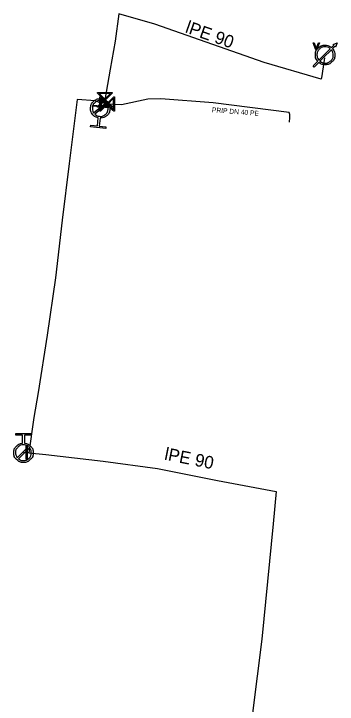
# Model space of a CAD drawing. Extents: x -643842 to -636370, y -1119190 to -1110210.
# Drawn here: x -642527.2 to -642493.7, y -1114138.1 to -1114066.6 of the extents above; entities that cross this region are included whole.
import ezdxf

# ---------------------------------------------------------------- set-up
doc = ezdxf.new("R2010")
doc.units = 0
for name, color, linetype in [('12', 7, 'Continuous'), ('22', 7, 'Continuous'), ('Default', 7, 'Continuous'), ('Level 16', 7, 'Continuous'), ('Level 20', 7, 'Continuous'), ('Level 21', 7, 'Continuous'), ('Level 23', 7, 'Continuous'), ('Level 33', 7, 'Continuous')]:
    doc.layers.add(name, color=color, linetype=linetype)

msp = doc.modelspace()

# ---------------------------------------------------------------- linework, layer by layer
at = {"layer": '12'}
for points in [[(-642495.932, -1114070.365), (-642496.21, -1114069.65), (-642496.107, -1114069.65), (-642495.921, -1114070.17)], [(-642495.845, -1114070.17), (-642495.651, -1114069.65), (-642495.554, -1114069.65), (-642495.835, -1114070.365), (-642495.932, -1114070.365)], [(-642494.065, -1114069.894), (-642494.14, -1114069.821), (-642493.71, -1114069.65), (-642493.88, -1114070.08), (-642493.955, -1114070.005), (-642494.195, -1114070.244)], [(-642495.607, -1114071.436), (-642495.002, -1114070.83), (-642494.424, -1114070.253)], [(-642494.313, -1114070.364), (-642495.155, -1114071.206), (-642495.496, -1114071.546)], [(-642494.306, -1114070.135), (-642494.065, -1114069.894)], [(-642495.616, -1114071.665), (-642496.099, -1114072.15), (-642496.21, -1114072.039), (-642495.725, -1114071.554)]]:
    msp.add_lwpolyline(points, dxfattribs=at)
at = {"layer": 'Default'}
for points in [[(-642495.725, -1114071.554), (-642495.967, -1114071.277), (-642495.967, -1114070.9), (-642495.967, -1114070.483), (-642495.672, -1114070.188), (-642495.377, -1114069.893), (-642494.96, -1114069.893), (-642494.583, -1114069.893), (-642494.306, -1114070.135)], [(-642495.921, -1114070.17), (-642495.899, -1114070.232), (-642495.883, -1114070.287), (-642495.867, -1114070.229), (-642495.845, -1114070.17)], [(-642494.424, -1114070.253), (-642494.652, -1114070.06), (-642494.96, -1114070.06), (-642495.308, -1114070.06), (-642495.553, -1114070.306), (-642495.799, -1114070.552), (-642495.799, -1114070.9), (-642495.799, -1114071.208), (-642495.607, -1114071.436)], [(-642494.195, -1114070.244), (-642493.953, -1114070.522), (-642493.953, -1114070.9), (-642493.953, -1114071.317), (-642494.248, -1114071.612), (-642494.543, -1114071.907), (-642494.96, -1114071.907), (-642495.337, -1114071.907), (-642495.616, -1114071.665)], [(-642495.496, -1114071.546), (-642495.268, -1114071.739), (-642494.96, -1114071.739), (-642494.612, -1114071.739), (-642494.366, -1114071.493), (-642494.12, -1114071.248), (-642494.12, -1114070.9), (-642494.12, -1114070.591), (-642494.313, -1114070.364)], [(-642518.418, -1114077.421), (-642518.772, -1114077.353), (-642519.001, -1114077.067), (-642519.259, -1114076.745), (-642519.214, -1114076.331), (-642519.17, -1114075.919), (-642518.847, -1114075.66), (-642518.525, -1114075.401), (-642518.111, -1114075.446), (-642517.701, -1114075.49), (-642517.441, -1114075.812), (-642517.181, -1114076.133), (-642517.226, -1114076.545), (-642517.27, -1114076.959), (-642517.591, -1114077.219), (-642517.875, -1114077.451), (-642518.235, -1114077.44)], [(-642517.647, -1114075.861), (-642517.844, -1114075.665), (-642518.131, -1114075.634), (-642518.465, -1114075.598), (-642518.728, -1114075.809), (-642518.99, -1114076.019), (-642519.026, -1114076.355), (-642519.057, -1114076.643), (-642518.907, -1114076.877)], [(-642518.793, -1114077.019), (-642518.596, -1114077.219), (-642518.305, -1114077.25), (-642517.969, -1114077.286), (-642517.708, -1114077.076), (-642517.447, -1114076.865), (-642517.41, -1114076.529), (-642517.379, -1114076.238), (-642517.533, -1114076.003)], [(-642526.067, -1114111.09), (-642525.708, -1114111.119), (-642525.45, -1114111.379), (-642525.159, -1114111.672), (-642525.159, -1114112.088), (-642525.159, -1114112.502), (-642525.452, -1114112.794), (-642525.745, -1114113.086), (-642526.161, -1114113.086), (-642526.573, -1114113.086), (-642526.866, -1114112.794), (-642527.159, -1114112.502), (-642527.159, -1114112.088), (-642527.159, -1114111.672), (-642526.868, -1114111.379), (-642526.61, -1114111.117), (-642526.251, -1114111.09)], [(-642525.651, -1114111.449), (-642525.868, -1114111.272), (-642526.161, -1114111.272), (-642526.499, -1114111.272), (-642526.736, -1114111.509), (-642526.973, -1114111.746), (-642526.973, -1114112.084), (-642526.973, -1114112.377), (-642526.796, -1114112.594)], [(-642526.667, -1114112.723), (-642526.45, -1114112.897), (-642526.161, -1114112.897), (-642525.825, -1114112.897), (-642525.587, -1114112.659), (-642525.348, -1114112.422), (-642525.348, -1114112.084), (-642525.348, -1114111.795), (-642525.522, -1114111.578)]]:
    msp.add_open_spline(points, degree=3, dxfattribs=at)
at = {"layer": 'Level 16'}
for points in [[(-642518.5, -1114074.8), (-642517, -1114074.8), (-642517, -1114074.866), (-642517.094, -1114074.954), (-642517.687, -1114075.549), (-642517, -1114076.234), (-642517, -1114076.3), (-642518.5, -1114076.3), (-642518.5, -1114076.234), (-642517.812, -1114075.549), (-642518.406, -1114074.955), (-642518.5, -1114074.866), (-642518.5, -1114074.8)], [(-642518.343, -1114074.894), (-642517.749, -1114075.486), (-642517.158, -1114074.894), (-642518.343, -1114074.894)], [(-642516.76, -1114075.23), (-642516.76, -1114076.73), (-642516.826, -1114076.73), (-642516.914, -1114076.636), (-642517.509, -1114076.043), (-642518.194, -1114076.73), (-642518.26, -1114076.73), (-642518.26, -1114075.23), (-642518.194, -1114075.23), (-642517.509, -1114075.918), (-642516.915, -1114075.324), (-642516.826, -1114075.23), (-642516.76, -1114075.23)], [(-642518.166, -1114076.578), (-642517.571, -1114075.981), (-642518.166, -1114075.387), (-642518.166, -1114076.578)], [(-642516.854, -1114075.387), (-642517.446, -1114075.981), (-642516.854, -1114076.572), (-642516.854, -1114075.387)], [(-642518.89, -1114076.107), (-642517.4, -1114076.28), (-642517.41, -1114076.373), (-642518.9, -1114076.2), (-642518.89, -1114076.107)], [(-642517.152, -1114076.206), (-642517.749, -1114075.611), (-642518.343, -1114076.206), (-642517.152, -1114076.206)], [(-642525.793, -1114111.29), (-642525.793, -1114112.79), (-642525.887, -1114112.79), (-642525.887, -1114111.29), (-642525.793, -1114111.29)]]:
    msp.add_lwpolyline(points, dxfattribs=at)
at = {"layer": 'Level 21'}
msp.add_lwpolyline([(-642495.03, -1114071.2), (-642495.26, -1114072.83), (-642495.32, -1114073.26), (-642495.35, -1114073.41), (-642501.26, -1114071.68), (-642512.56, -1114067.7), (-642516.29, -1114066.64), (-642516.69, -1114069.46), (-642517.199, -1114072.382), (-642517.75, -1114075.55), (-642517.82, -1114075.9), (-642518.32, -1114075.83), (-642518.7, -1114075.65), (-642520.6, -1114075.52), (-642521.43, -1114082.13), (-642522.17, -1114088.02), (-642522.86, -1114093.98), (-642523.72, -1114099.9), (-642524.65, -1114105.86), (-642525.08, -1114108.43), (-642525.6, -1114112.1), (-642523.84, -1114112.25), (-642517.9, -1114112.97), (-642512.28, -1114113.73), (-642506.09, -1114114.96), (-642500.03, -1114116.09), (-642500.337, -1114119.428), (-642500.92, -1114125.4), (-642501.5, -1114131.38), (-642502.97, -1114143.14)], dxfattribs=at)
at = {"layer": 'Level 23'}
for points in [[(-642498.658, -1114077.864), (-642498.61, -1114077.38), (-642498.61, -1114077.06), (-642498.69, -1114076.87), (-642506.54, -1114075.86), (-642511.94, -1114075.44), (-642513.29, -1114075.48), (-642516.01, -1114076.06), (-642517.51, -1114075.98), (-642517.82, -1114075.9)], [(-642518.1, -1114075.87), (-642518.15, -1114076.24), (-642518.22, -1114076.44)], [(-642525.6, -1114112.1), (-642525.84, -1114112.04), (-642526.159, -1114112.086)]]:
    msp.add_lwpolyline(points, dxfattribs=at)
at = {"layer": 'Level 33'}
for points in [[(-642518.907, -1114076.877), (-642517.647, -1114075.861)], [(-642517.533, -1114076.003), (-642518.793, -1114077.019)], [(-642518.235, -1114077.44), (-642518.323, -1114078.256), (-642517.637, -1114078.33), (-642517.657, -1114078.512), (-642519.211, -1114078.345), (-642519.191, -1114078.162), (-642518.506, -1114078.236), (-642518.418, -1114077.421)], [(-642526.251, -1114111.09), (-642526.251, -1114110.27), (-642526.94, -1114110.27), (-642526.94, -1114110.086), (-642525.378, -1114110.086), (-642525.378, -1114110.27), (-642526.067, -1114110.27), (-642526.067, -1114111.09)], [(-642526.796, -1114112.594), (-642525.651, -1114111.449)], [(-642525.522, -1114111.578), (-642526.667, -1114112.723)]]:
    msp.add_lwpolyline(points, dxfattribs=at)

# ---------------------------------------------------------------- texts
at = {"layer": '22'}
msp.add_text('PRIP DN 40 PE', height=0.5, rotation=355.55262, dxfattribs=at).set_placement((-642506.681, -1114076.821))
at = {"layer": 'Level 20'}
for rotation, p in [(340.5971, (-642509.51, -1114068.541)), (348.76129, (-642511.646, -1114112.795))]:
    msp.add_text('lPE 90', height=1.3, rotation=rotation, dxfattribs=at).set_placement(p)

doc.saveas('drawing.dxf')
